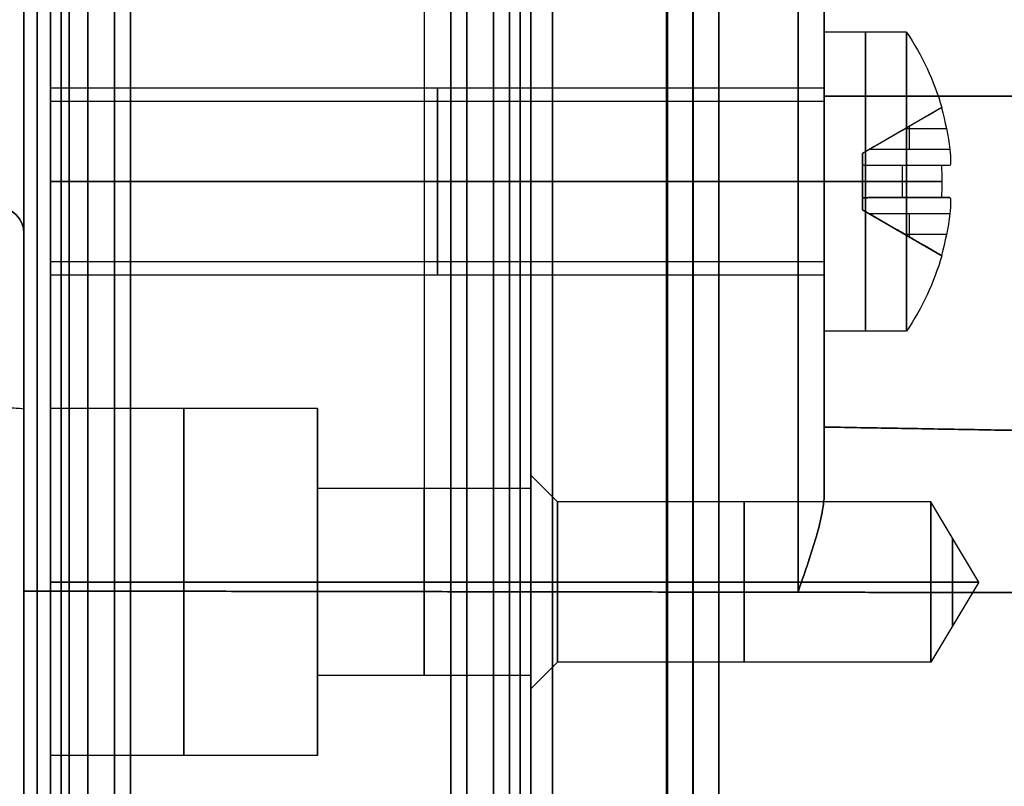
# Model space of a CAD drawing. Header units: millimetres. Extents: x -105 to 152, y -114 to 65.
# Tile 294 of 301: x 114 to 132, y 20 to 34. Entities that reach past the tile are written whole.
import ezdxf

# ---------------------------------------------------------------- set-up
doc = ezdxf.new("R2010")
doc.units = ezdxf.units.MM
doc.layers.add('Layer 01', color=7, linetype='Continuous', true_color=0x000000)

# ---------------------------------------------------------------- blocks, each defined once
blk = doc.blocks.new('Block 02')
at = {"layer": 'Layer 01'}
for p, q in [((129.076, 33.652, -31.897), (129.076, 35.639, -31.897)), ((129.076, 35.639, 31.897), (129.076, 33.652, 31.897)), ((130.619, 33.8, -31), (129.076, 33.8, -31)), ((130.619, 33.8, 31), (129.076, 33.8, 31)), ((114.576, 32.5, -31), (114.576, 32.75, -31)), ((129.076, 32.75, -31), (114.576, 32.75, -31)), ((114.576, 32.5, 31), (114.576, 32.75, 31)), ((129.076, 32.75, 31), (114.576, 32.75, 31)), ((129.076, 32.5, -31), (129.076, 32.75, -31)), ((129.076, 32.5, 31), (129.076, 32.75, 31)), ((129.076, 32.5, -31), (114.576, 32.5, -31)), ((129.076, 32.5, 31), (114.576, 32.5, 31)), ((131.28, 32.387, 31), (129.796, 31.53, 31)), ((131.28, 32.387, -31), (129.796, 31.53, -31)), ((130.538, 31.958, 31.3), (130.538, 31.958, 30.7)), ((130.538, 31.958, -30.7), (130.538, 31.958, -31.3)), ((131.368, 31.991, 30.7), (130.595, 31.991, 30.7)), ((131.368, 31.991, 31.3), (130.595, 31.991, 31.3)), ((131.368, 31.991, -31.3), (130.595, 31.991, -31.3)), ((131.368, 31.991, -30.7), (130.595, 31.991, -30.7)), ((130.674, 31.6, 30.7), (130.674, 32.037, 30.7)), ((130.674, 31.6, 31.3), (130.674, 32.037, 31.3)), ((130.674, 31.6, -31.3), (130.674, 32.037, -31.3)), ((130.674, 31.6, -30.7), (130.674, 32.037, -30.7)), ((129.076, 31.897, -35.639), (129.076, 31.897, -33.652)), ((129.076, 31.897, -28.348), (129.076, 31.897, -26.444)), ((129.076, 31.897, 26.444), (129.076, 31.897, 28.348)), ((129.076, 31.897, 33.652), (129.076, 31.897, 35.639)), ((129.796, 30.47, 31), (129.796, 31.53, 31)), ((129.796, 30.47, -31), (129.796, 31.53, -31)), ((130.542, 30.7, 30.039), (130.542, 31.3, 30.039)), ((130.542, 30.7, 31.961), (130.542, 31.3, 31.961)), ((130.542, 30.7, -31.961), (130.542, 31.3, -31.961)), ((130.542, 30.7, -30.039), (130.542, 31.3, -30.039)), ((131.368, 31.3, 30.009), (130.595, 31.3, 30.009)), ((131.368, 31.3, 31.991), (130.595, 31.3, 31.991)), ((131.368, 31.3, -31.991), (130.595, 31.3, -31.991)), ((131.368, 31.3, -30.009), (130.595, 31.3, -30.009)), ((130.674, 31.3, 29.963), (130.674, 31.3, 30.4)), ((130.674, 31.3, 31.6), (130.674, 31.3, 32.037)), ((130.674, 31.3, -32.037), (130.674, 31.3, -31.6)), ((130.674, 31.3, -30.4), (130.674, 31.3, -29.963)), ((114.576, 31, -29.25), (114.576, 31, -29.5)), ((114.576, 31, -32.5), (114.576, 31, -32.75)), ((114.576, 31, 32.75), (114.576, 31, 32.5)), ((114.576, 31, 29.5), (114.576, 31, 29.25)), ((129.076, 31, -32.75), (129.076, 31, -32.5)), ((129.076, 31, -29.5), (129.076, 31, -29.25)), ((129.076, 31, 29.25), (129.076, 31, 29.5)), ((129.076, 31, 32.5), (129.076, 31, 32.75)), ((129.796, 31, 30.47), (129.796, 31, 31.53)), ((129.796, 31, 30.47), (131.28, 31, 29.613)), ((131.28, 31, 32.387), (129.796, 31, 31.53)), ((129.796, 31, -31.53), (129.796, 31, -30.47)), ((129.796, 31, -31.53), (131.28, 31, -32.387)), ((131.28, 31, -29.613), (129.796, 31, -30.47)), ((131.368, 30.7, 31.991), (130.595, 30.7, 31.991)), ((131.368, 30.7, 30.009), (130.595, 30.7, 30.009)), ((131.368, 30.7, -30.009), (130.595, 30.7, -30.009)), ((131.368, 30.7, -31.991), (130.595, 30.7, -31.991)), ((130.674, 30.7, 32.037), (130.674, 30.7, 31.6)), ((130.674, 30.7, 30.4), (130.674, 30.7, 29.963)), ((130.674, 30.7, -29.963), (130.674, 30.7, -30.4)), ((130.674, 30.7, -31.6), (130.674, 30.7, -32.037)), ((129.796, 30.47, 31), (131.28, 29.613, 31)), ((129.796, 30.47, -31), (131.28, 29.613, -31)), ((130.674, 29.963, 31.3), (130.674, 30.4, 31.3)), ((130.674, 29.963, 30.7), (130.674, 30.4, 30.7)), ((130.674, 29.963, -30.7), (130.674, 30.4, -30.7)), ((130.674, 29.963, -31.3), (130.674, 30.4, -31.3)), ((130.538, 30.042, 31.3), (130.538, 30.042, 30.7)), ((130.538, 30.042, -30.7), (130.538, 30.042, -31.3)), ((131.368, 30.009, 31.3), (130.595, 30.009, 31.3)), ((131.368, 30.009, 30.7), (130.595, 30.009, 30.7)), ((131.368, 30.009, -30.7), (130.595, 30.009, -30.7)), ((131.368, 30.009, -31.3), (130.595, 30.009, -31.3)), ((129.076, 29.5, -31), (114.576, 29.5, -31)), ((114.576, 29.25, -31), (114.576, 29.5, -31)), ((129.076, 29.5, 31), (114.576, 29.5, 31)), ((114.576, 29.25, 31), (114.576, 29.5, 31)), ((129.076, 29.25, -31), (129.076, 29.5, -31)), ((129.076, 29.25, 31), (129.076, 29.5, 31)), ((129.076, 29.25, -31), (114.576, 29.25, -31)), ((129.076, 29.25, 31), (114.576, 29.25, 31)), ((129.076, 26.444, -31.897), (129.076, 28.348, -31.897)), ((129.076, 28.348, 31.897), (129.076, 26.444, 31.897)), ((130.619, 28.2, 31), (129.076, 28.2, 31)), ((130.619, 28.2, -31), (129.076, 28.2, -31)), ((114.576, 20.25, 35.5), (114.576, 26.75, 35.5)), ((119.576, 26.75, 35.5), (114.576, 26.75, 35.5)), ((114.576, 20.25, -35.5), (114.576, 26.75, -35.5)), ((119.576, 26.75, -35.5), (114.576, 26.75, -35.5)), ((119.576, 25.25, 35.5), (119.576, 26.75, 35.5)), ((119.576, 25.25, -35.5), (119.576, 26.75, -35.5)), ((129.076, 26.404, 34.3), (148.585, 26.063, 34.3)), ((129.076, 26.404, -34.3), (148.585, 26.063, -34.3)), ((124.076, 25, 35.5), (123.576, 25.5, 35.5)), ((123.576, 25.25, 35.5), (123.576, 25.5, 35.5)), ((124.076, 25, -35.5), (123.576, 25.5, -35.5)), ((123.576, 25.25, -35.5), (123.576, 25.5, -35.5)), ((123.576, 25.25, 35.5), (119.576, 25.25, 35.5)), ((123.576, 25.25, -35.5), (119.576, 25.25, -35.5)), ((131.076, 25, 35.5), (124.076, 25, 35.5)), ((131.076, 25, -35.5), (124.076, 25, -35.5)), ((131.977, 23.5, 35.5), (131.076, 25, 35.5)), ((131.977, 23.5, -35.5), (131.076, 25, -35.5)), ((114.576, 23.5, 38.75), (114.576, 23.5, 32.25)), ((114.576, 23.5, -32.25), (114.576, 23.5, -38.75)), ((119.576, 23.5, 38.75), (119.576, 23.5, 37.25)), ((119.576, 23.5, 33.75), (119.576, 23.5, 32.25)), ((119.576, 23.5, -32.25), (119.576, 23.5, -33.75)), ((119.576, 23.5, -37.25), (119.576, 23.5, -38.75)), ((123.576, 23.5, 33.5), (123.576, 23.5, 33.75)), ((123.576, 23.5, 37.25), (123.576, 23.5, 37.5)), ((123.576, 23.5, -37.5), (123.576, 23.5, -37.25)), ((123.576, 23.5, -33.75), (123.576, 23.5, -33.5)), ((131.977, 23.5, 35.5), (131.076, 22, 35.5)), ((131.977, 23.5, -35.5), (131.076, 22, -35.5)), ((124.076, 22, 35.5), (123.576, 21.5, 35.5)), ((124.076, 22, -35.5), (123.576, 21.5, -35.5)), ((131.076, 22, 35.5), (124.076, 22, 35.5)), ((131.076, 22, -35.5), (124.076, 22, -35.5)), ((123.576, 21.75, 35.5), (119.576, 21.75, 35.5)), ((119.576, 20.25, 35.5), (119.576, 21.75, 35.5)), ((123.576, 21.75, -35.5), (119.576, 21.75, -35.5)), ((119.576, 20.25, -35.5), (119.576, 21.75, -35.5)), ((123.576, 21.5, 35.5), (123.576, 21.75, 35.5)), ((123.576, 21.5, -35.5), (123.576, 21.75, -35.5)), ((119.576, 20.25, 35.5), (114.576, 20.25, 35.5)), ((119.576, 20.25, -35.5), (114.576, 20.25, -35.5))]:
    blk.add_line(p, q, dxfattribs=at)
at = {"layer": 'Layer 01', "extrusion": (1, -2.33222e-16, -5.64488e-16)}
for centre, radius, start, end in [((0, 0, 116.076), 38.3, 270, 56.25), ((0, 0, 114.576), 38.8, 0, 90), ((0, 0, 114.776), 38.6, 271.395, 90), ((0, 0, 116.076), 36.3, 1.4035, 90), ((0, 0, 115.776), 36, 270, 90)]:
    blk.add_arc(centre, radius, start, end, dxfattribs=at)
at = {"layer": 'Layer 01', "extrusion": (-1, 8.73269e-17, -9.58611e-16)}
blk.add_arc((-21.697, -21.697, -114.076), 18.019, 185.2051, 264.7949, dxfattribs=at)
at = {"layer": 'Layer 01', "extrusion": (-1, 9.58611e-16, 8.73269e-17)}
blk.add_arc((-21.697, 21.697, -114.076), 18.019, 95.2051, 174.7949, dxfattribs=at)
at = {"layer": 'Layer 01', "extrusion": (-1, 0, 0)}
for centre, radius, start, end in [((-21.697, -21.697, -114.326), 18.019, 185.2051, 264.7949), ((-21.697, 21.697, -114.326), 18.019, 95.2051, 174.7949), ((-21.697, 21.697, -129.076), 17.275, 122.9145, 168.3832), ((-21.697, -21.697, -129.076), 17.275, 191.6168, 258.3832), ((0, 0, -126.62), 35.939, 90, 270), ((-31, -31, -129.847), 2.8, 90, 270), ((-31, 31, -129.847), 2.8, 90, 270), ((-31, -31, -130.619), 2.8, 180, 270), ((-31, 31, -130.619), 2.8, 180, 270), ((-31, -31, -121.826), 1.75, 90, 270), ((-31, 31, -121.826), 1.75, 90, 270), ((-31, -31, -121.826), 1.5, 90, 270), ((-31, 31, -121.826), 1.5, 90, 270), ((-31, -31, -121.826), 1.75, 270, 90), ((-31, -31, -121.826), 1.5, 270, 90), ((-31, 31, -121.826), 1.75, 270, 90), ((-31, 31, -121.826), 1.5, 270, 90), ((-31, 31, -129.847), 2.8, 270, 90), ((-31, -31, -129.847), 2.8, 270, 90), ((-23.5, 35.5, -117.076), 3.25, 90, 270), ((-23.5, -35.5, -117.076), 3.25, 90, 270), ((-23.5, 35.5, -121.576), 1.75, 90, 270), ((-23.5, -35.5, -121.576), 1.75, 90, 270), ((-23.5, 35.5, -127.576), 1.5, 90, 270), ((-23.5, -35.5, -127.576), 1.5, 90, 270), ((-23.5, 35.5, -131.482), 0.825, 90, 270), ((-23.5, -35.5, -131.482), 0.825, 90, 270), ((-23.5, 35.5, -117.076), 3.25, 270, 90), ((-23.5, -35.5, -117.076), 3.25, 270, 90), ((-23.5, 35.5, -121.576), 1.75, 270, 90), ((-23.5, -35.5, -121.576), 1.75, 270, 90), ((-23.5, 35.5, -127.576), 1.5, 270, 90), ((-23.5, -35.5, -127.576), 1.5, 270, 90), ((-23.5, 35.5, -131.482), 0.825, 270, 90), ((-23.5, -35.5, -131.482), 0.825, 270, 90), ((-12, -84.75, -114.326), 124.907, 90, 95.20512)]:
    blk.add_arc(centre, radius, start, end, dxfattribs=at)
at = {"layer": 'Layer 01', "extrusion": (-1, 9.30113e-31, -9.30113e-31)}
blk.add_arc((-21.697, -21.697, -114.576), 18.019, 185.2051, 264.7949, dxfattribs=at)
at = {"layer": 'Layer 01', "extrusion": (-1, 2.30814e-31, 2.30814e-31)}
blk.add_arc((-21.697, 21.697, -114.576), 18.019, 95.2051, 174.7949, dxfattribs=at)
at = {"layer": 'Layer 01', "extrusion": (-1, 2.11336e-16, 4.22673e-16)}
blk.add_arc((-21.697, -21.697, -121.58), 17.897, 185.2051, 264.7949, dxfattribs=at)
at = {"layer": 'Layer 01', "extrusion": (-1, 1.56694e-15, -1.99604e-16)}
blk.add_arc((-21.697, 21.697, -128.585), 17.775, 95.2051, 174.7949, dxfattribs=at)
at = {"layer": 'Layer 01', "extrusion": (-1, -2.10415e-17, 2.10415e-17)}
blk.add_arc((-21.697, -21.697, -128.585), 17.775, 185.2051, 264.7949, dxfattribs=at)
at = {"layer": 'Layer 01', "extrusion": (1, 1.76553e-16, -3.29982e-15)}
blk.add_arc((0, -435, 114.076), 499.5, 85.53884, 93.06262, dxfattribs=at)
at = {"layer": 'Layer 01', "extrusion": (1, -3.09204e-29, 0)}
blk.add_arc((0, -435, 114.076), 499.5, 85.53884, 93.06262, dxfattribs=at)
at = {"layer": 'Layer 01', "extrusion": (-1, 2.33222e-16, 7.32518e-16)}
blk.add_arc((0, 0, -114.576), 38.8, 90, 270, dxfattribs=at)
at = {"layer": 'Layer 01', "extrusion": (-1, 2.33222e-16, 5.64488e-16)}
for centre, radius, start in [((0, 0, -123.376), 38.6, 91.4062), ((0, 0, -122.076), 38.3, 90), ((0, 0, -123.576), 36.492, 90), ((0, 0, -122.376), 36, 90), ((0, 0, -126.611), 35.947, 90)]:
    blk.add_arc(centre, radius, start, 270, dxfattribs=at)
at = {"layer": 'Layer 01', "extrusion": (1, -2.33222e-16, -7.32518e-16)}
blk.add_arc((0, 0, 123.576), 38.8, 270, 90, dxfattribs=at)
at = {"layer": 'Layer 01', "extrusion": (1, -2.33222e-16, -7.36314e-16)}
for centre in [(0, 0, 114.776), (0, 0, 115.776), (0, 0, 122.376)]:
    blk.add_arc(centre, 38.6, 270, 90, dxfattribs=at)
at = {"layer": 'Layer 01', "extrusion": (1, -2.33222e-16, -7.19056e-16)}
for centre in [(0, 0, 115.276), (0, 0, 122.876)]:
    blk.add_arc(centre, 38.6, 270, 90, dxfattribs=at)
at = {"layer": 'Layer 01', "extrusion": (-1, 2.33222e-16, 7.36314e-16)}
blk.add_arc((0, 0, -123.376), 38.6, 90, 270, dxfattribs=at)
at = {"layer": 'Layer 01', "extrusion": (-1, 8.59123e-15, 6.47691e-15)}
blk.add_arc((-21.697, 21.697, -129.076), 17.275, 101.6168, 168.3832, dxfattribs=at)
at = {"layer": 'Layer 01', "extrusion": (-1, -1.02585e-15, 5.2545e-15)}
blk.add_arc((-21.697, -21.697, -129.076), 17.275, 191.6168, 258.3832, dxfattribs=at)
at = {"layer": 'Layer 01', "extrusion": (1, -2.33222e-16, -7.42081e-16)}
blk.add_arc((0, 0, 116.076), 38.3, 270, 90, dxfattribs=at)
at = {"layer": 'Layer 01', "extrusion": (-1, 2.33222e-16, 5.56561e-16)}
blk.add_arc((0, 0, -122.076), 38.3, 90, 270, dxfattribs=at)
at = {"layer": 'Layer 01', "extrusion": (1, -2.33222e-16, -1.97373e-16)}
blk.add_arc((0, 0, 123.984), 36, 270, 90, dxfattribs=at)
at = {"layer": 'Layer 01', "extrusion": (-1, 2.33222e-16, 9.8855e-16)}
blk.add_arc((0, 0, -127.102), 35.939, 90, 270, dxfattribs=at)
at = {"layer": 'Layer 01', "extrusion": (-1, 3.09204e-29, -1.94669e-16)}
blk.add_arc((0, 0, -114.576), 36.5, 90, 270, dxfattribs=at)
at = {"layer": 'Layer 01', "extrusion": (-1, 2.33222e-16, 3.89429e-16)}
blk.add_arc((0, 0, -123.576), 36.492, 90, 270, dxfattribs=at)
at = {"layer": 'Layer 01', "extrusion": (-1, 2.33222e-16, 1.95742e-16)}
blk.add_arc((0, 0, -116.076), 36.3, 90, 270, dxfattribs=at)
at = {"layer": 'Layer 01', "extrusion": (-1, 2.33222e-16, 3.91484e-16)}
blk.add_arc((0, 0, -122.076), 36.3, 90, 270, dxfattribs=at)
at = {"layer": 'Layer 01', "extrusion": (1, -3.09204e-29, -6.62699e-87)}
blk.add_arc((0, 0, 114.076), 36, 270, 90, dxfattribs=at)
at = {"layer": 'Layer 01', "extrusion": (1, -2.33222e-16, -7.70988e-16)}
for centre in [(0, 0, 114.926), (0, 0, 123.18)]:
    blk.add_arc(centre, 36, 270, 90, dxfattribs=at)
at = {"layer": 'Layer 01', "extrusion": (-1, 2.33222e-16, 3.94746e-16)}
blk.add_arc((0, 0, -115.776), 36, 90, 270, dxfattribs=at)
at = {"layer": 'Layer 01', "extrusion": (1, -2.33222e-16, -3.94746e-16)}
blk.add_arc((0, 0, 122.376), 36, 270, 90, dxfattribs=at)
at = {"layer": 'Layer 01', "extrusion": (1, -2.33222e-16, -7.90463e-16)}
blk.add_arc((0, 0, 126.12), 35.956, 270, 90, dxfattribs=at)
at = {"layer": 'Layer 01', "extrusion": (-1, 2.33222e-16, 3.9542e-16)}
blk.add_arc((0, 0, -126.137), 35.939, 90, 270, dxfattribs=at)
at = {"layer": 'Layer 01', "extrusion": (-1, -1.52463e-15, 2.70332e-15)}
blk.add_arc((-39.026, -59.163, -114.076), 9, 360, 60.5777, dxfattribs=at)
at = {"layer": 'Layer 01', "extrusion": (1, -2.33222e-16, 0)}
for centre, radius, start, end in [((31, -31, 129.076), 2.8, 270, 90), ((31, -31, 114.576), 1.75, 270, 90), ((31, -31, 114.576), 1.75, 90, 270), ((31, 31, 114.576), 1.75, 90, 270), ((31, -31, 129.076), 2.8, 90, 270), ((23.5, 35.5, 119.576), 1.75, 90, 270), ((23.5, 35.5, 131.076), 1.5, 90, 270), ((23.5, -35.5, 131.076), 1.5, 90, 270)]:
    blk.add_arc(centre, radius, start, end, dxfattribs=at)
at = {"layer": 'Layer 01', "extrusion": (1, -2.33222e-16, -5.07531e-15)}
blk.add_arc((31, 31, 129.076), 2.8, 270, 90, dxfattribs=at)
at = {"layer": 'Layer 01', "extrusion": (-1, 2.33222e-16, 2.33222e-16)}
for centre in [(-31, -31, -130.619), (-31, 31, -130.619)]:
    blk.add_arc(centre, 2.8, 90, 180, dxfattribs=at)
at = {"layer": 'Layer 01', "extrusion": (7.12686e-15, 5.84913e-15, -1)}
blk.add_arc((-126.476, 31, 31), 5, 145.9442, 163.8979, dxfattribs=at)
at = {"layer": 'Layer 01', "extrusion": (2.62318e-14, 1.22761e-14, -1)}
blk.add_arc((-126.476, 31, -31), 5, 145.9442, 163.8979, dxfattribs=at)
at = {"layer": 'Layer 01', "extrusion": (0, 0, -1)}
for centre, radius, start, end in [((-126.476, 31, -31), 5, 145.9442, 163.8979), ((-126.476, 31, 31), 5, 145.9442, 163.8979), ((-113.576, 30.026, 59.743), 0.5, 90, 180), ((-126.476, 31, -31), 5, 196.1021, 214.0558), ((-126.476, 31, 31), 5, 196.1021, 214.0558)]:
    blk.add_arc(centre, radius, start, end, dxfattribs=at)
at = {"layer": 'Layer 01', "extrusion": (1, -2.33222e-16, 2.36735e-31)}
for centre in [(31, 31, 114.576), (23.5, -35.5, 119.576)]:
    blk.add_arc(centre, 1.75, 270, 90, dxfattribs=at)
at = {"layer": 'Layer 01', "extrusion": (-1, 2.33222e-16, 0)}
for centre, radius, start, end in [((-31, -31, -129.076), 1.75, 90, 270), ((-31, -31, -129.076), 1.5, 90, 270), ((-31, -31, -129.076), 1.75, 270, 90), ((-31, -31, -129.076), 1.5, 270, 90), ((-23.5, 35.5, -119.576), 1.75, 90, 270), ((-23.5, 35.5, -123.576), 1.75, 90, 270), ((-23.5, 35.5, -131.076), 1.5, 90, 270), ((-23.5, -35.5, -131.076), 1.5, 90, 270), ((-23.5, 35.5, -123.576), 1.75, 270, 90)]:
    blk.add_arc(centre, radius, start, end, dxfattribs=at)
at = {"layer": 'Layer 01', "extrusion": (-1, 2.33222e-16, -8.12049e-15)}
blk.add_arc((-31, 31, -129.076), 1.75, 90, 270, dxfattribs=at)
at = {"layer": 'Layer 01', "extrusion": (1, -9.76302e-30, -4.73695e-15)}
for centre in [(31, -31, 114.576), (31, 31, 114.576)]:
    blk.add_arc(centre, 1.5, 270, 90, dxfattribs=at)
at = {"layer": 'Layer 01', "extrusion": (-1, -4.5871e-15, -2.93387e-31)}
blk.add_arc((-32.6, 32.6, -129.076), 6.196, 270, 0, dxfattribs=at)
at = {"layer": 'Layer 01', "extrusion": (-1, -6.06943e-59, 6.06943e-59)}
blk.add_arc((-32.6, -32.6, -129.076), 6.196, 0, 90, dxfattribs=at)
at = {"layer": 'Layer 01', "extrusion": (-1, 2.33222e-16, -9.4739e-15)}
blk.add_arc((-31, 31, -129.076), 1.5, 90, 270, dxfattribs=at)
at = {"layer": 'Layer 01', "extrusion": (-0.5, 0.866025, -3.30445e-14)}
blk.add_arc((-125.031, 31, -37.592), 4.854, 180, 183.5437, dxfattribs=at)
at = {"layer": 'Layer 01', "extrusion": (0.5, -0.866025, -3.25951e-14)}
blk.add_arc((125.031, 31, 37.592), 4.854, 360, 3.5437, dxfattribs=at)
at = {"layer": 'Layer 01', "extrusion": (-0.5, 0.866025, -3.31968e-14)}
blk.add_arc((-125.031, -31, -37.592), 4.854, 180, 183.5437, dxfattribs=at)
at = {"layer": 'Layer 01', "extrusion": (0.5, -0.866025, 8.38828e-15)}
blk.add_arc((125.031, -31, 37.592), 4.854, 360, 3.5437, dxfattribs=at)
at = {"layer": 'Layer 01', "extrusion": (-1.08503e-13, -2.20566e-14, -1)}
blk.add_arc((-126.476, 31, 31.3), 4.991, 163.9235, 173.0954, dxfattribs=at)
at = {"layer": 'Layer 01', "extrusion": (-5.58741e-14, -1.59006e-14, -1)}
blk.add_arc((-126.476, 31, -30.7), 4.991, 163.9235, 173.0954, dxfattribs=at)
at = {"layer": 'Layer 01', "extrusion": (1.49193e-13, 2.57856e-14, -1)}
blk.add_arc((-126.476, 31, -31.3), 4.991, 163.9235, 173.0954, dxfattribs=at)
at = {"layer": 'Layer 01', "extrusion": (-1.2441e-13, -2.52901e-14, -1)}
blk.add_arc((-126.476, 31, 30.7), 4.991, 163.9235, 173.0954, dxfattribs=at)
at = {"layer": 'Layer 01', "extrusion": (1, 0, 0)}
for centre, radius, start, end in [((31.6, 30.4, 130.621), 0.3, 90, 180), ((31.6, 31.6, 130.621), 0.3, 180, 270), ((31.6, -31.6, 130.621), 0.3, 90, 180), ((31.6, -30.4, 130.621), 0.3, 180, 270), ((31, 31, 130.619), 2.8, 90, 180), ((31, -31, 130.619), 2.8, 90, 180), ((30.4, 31.6, 130.621), 0.3, 270, 0), ((30.4, 30.4, 130.621), 0.3, 0, 90), ((30.4, -30.4, 130.621), 0.3, 270, 0), ((30.4, -31.6, 130.621), 0.3, 0, 90), ((26.527, -60.29, 114.076), 3.5, 273.4856, 316.4817), ((0, 435, 114.076), 499.5, 270.51144, 273.06862)]:
    blk.add_arc(centre, radius, start, end, dxfattribs=at)
at = {"layer": 'Layer 01', "extrusion": (1, 1.68737e-13, -4.05855e-14)}
blk.add_arc((31.6, 30.4, 129.796), 0.3, 103.4833, 166.5167, dxfattribs=at)
at = {"layer": 'Layer 01', "extrusion": (1, 4.03913e-14, 1.68542e-13)}
blk.add_arc((31.6, 31.6, 129.796), 0.3, 193.4833, 256.5167, dxfattribs=at)
at = {"layer": 'Layer 01', "extrusion": (1, 8.16079e-16, -8.16079e-16)}
for centre, start, end in [((31.6, -31.6, 129.796), 103.4833, 166.5167), ((30.4, -30.4, 129.796), 283.4833, 346.5167)]:
    blk.add_arc(centre, 0.3, start, end, dxfattribs=at)
at = {"layer": 'Layer 01', "extrusion": (1, -2.64742e-17, -2.64742e-17)}
for centre, start, end in [((31.6, -30.4, 129.796), 193.4833, 256.5167), ((30.4, -31.6, 129.796), 13.4833, 76.5167)]:
    blk.add_arc(centre, 0.3, start, end, dxfattribs=at)
at = {"layer": 'Layer 01', "extrusion": (-0.5, -5.1279e-15, -0.866025)}
blk.add_arc((-31, -94.031, -91.286), 4.854, 266.4563, 273.5437, dxfattribs=at)
at = {"layer": 'Layer 01', "extrusion": (-4.17806e-15, 1, 8.4932e-16)}
blk.add_arc((-126.476, 31, 31.3), 4.991, 186.9046, 196.0765, dxfattribs=at)
at = {"layer": 'Layer 01', "extrusion": (-6.88152e-16, -1, -1.39888e-16)}
for centre in [(126.476, 31, -31.3), (126.476, -31, -31.3)]:
    blk.add_arc(centre, 4.991, 6.9046, 16.0765, dxfattribs=at)
at = {"layer": 'Layer 01', "extrusion": (0.5, -1.02558e-14, -0.866025)}
blk.add_arc((31, 125.031, 37.592), 4.854, 86.4563, 93.5437, dxfattribs=at)
at = {"layer": 'Layer 01', "extrusion": (-0.5, 0, -0.866025)}
blk.add_arc((-31, -125.031, -37.592), 4.854, 266.4563, 273.5437, dxfattribs=at)
at = {"layer": 'Layer 01', "extrusion": (-9.74067e-15, 1, 1.98009e-15)}
blk.add_arc((-126.476, -31, 31.3), 4.991, 186.9046, 196.0765, dxfattribs=at)
at = {"layer": 'Layer 01', "extrusion": (0.5, 0, -0.866025)}
blk.add_arc((31, 94.031, 91.286), 4.854, 86.4563, 93.5437, dxfattribs=at)
at = {"layer": 'Layer 01', "extrusion": (1, -2.05234e-29, 4.73695e-15)}
for centre in [(31, -31, 114.576), (31, 31, 114.576)]:
    blk.add_arc(centre, 1.5, 90, 270, dxfattribs=at)
at = {"layer": 'Layer 01', "extrusion": (1, -2.33222e-16, 5.07531e-15)}
blk.add_arc((31, 31, 129.076), 2.8, 90, 270, dxfattribs=at)
at = {"layer": 'Layer 01', "extrusion": (-1, 2.33222e-16, 8.12049e-15)}
blk.add_arc((-31, 31, -129.076), 1.75, 270, 90, dxfattribs=at)
at = {"layer": 'Layer 01', "extrusion": (-1, 2.33222e-16, 9.4739e-15)}
blk.add_arc((-31, 31, -129.076), 1.5, 270, 90, dxfattribs=at)
at = {"layer": 'Layer 01', "extrusion": (1, -2.33222e-16, -2.33222e-16)}
for centre in [(31, 31, 130.619), (31, -31, 130.619)]:
    blk.add_arc(centre, 2.8, 180, 270, dxfattribs=at)
at = {"layer": 'Layer 01', "extrusion": (0, 1, 5.64488e-16)}
for centre, start, end in [((-126.476, -31, 31), 196.1021, 214.0558), ((-126.476, 31, 31), 196.1021, 214.0558), ((-126.476, 31, 31), 145.9442, 163.8979), ((-126.476, -31, 31), 145.9442, 163.8979)]:
    blk.add_arc(centre, 5, start, end, dxfattribs=at)
at = {"layer": 'Layer 01', "extrusion": (1, -1.68401e-13, 4.02499e-14)}
blk.add_arc((30.4, 31.6, 129.796), 0.3, 283.4833, 346.5167, dxfattribs=at)
at = {"layer": 'Layer 01', "extrusion": (1, -4.05465e-14, -1.68697e-13)}
blk.add_arc((30.4, 30.4, 129.796), 0.3, 13.4833, 76.5167, dxfattribs=at)
at = {"layer": 'Layer 01', "extrusion": (-1.61191e-13, 1, -2.82245e-14)}
blk.add_arc((-126.476, 31, 30.7), 4.991, 163.9235, 173.0954, dxfattribs=at)
at = {"layer": 'Layer 01', "extrusion": (1.64273e-13, -1, -2.88511e-14)}
blk.add_arc((126.476, 31, -30.7), 4.991, 343.9235, 353.0954, dxfattribs=at)
at = {"layer": 'Layer 01', "extrusion": (-1.55628e-13, 1, -2.70938e-14)}
blk.add_arc((-126.476, -31, 30.7), 4.991, 163.9235, 173.0954, dxfattribs=at)
at = {"layer": 'Layer 01', "extrusion": (1.64344e-13, -1, -2.88656e-14)}
blk.add_arc((126.476, -31, -30.7), 4.991, 343.9235, 353.0954, dxfattribs=at)
at = {"layer": 'Layer 01'}
blk.add_arc((113.576, 30.026, -59.163), 0.5, 360, 90, dxfattribs=at)
at = {"layer": 'Layer 01', "extrusion": (-1.16935e-13, 2.37707e-14, -1)}
blk.add_arc((-126.476, 31, 31.3), 4.991, 186.9046, 196.0765, dxfattribs=at)
at = {"layer": 'Layer 01', "extrusion": (-6.04486e-14, 7.74556e-15, -1)}
blk.add_arc((-126.476, 31, -30.7), 4.991, 186.9046, 196.0765, dxfattribs=at)
at = {"layer": 'Layer 01', "extrusion": (1.66904e-13, -3.84709e-14, -1)}
blk.add_arc((-126.476, 31, -31.3), 4.991, 186.9046, 196.0765, dxfattribs=at)
at = {"layer": 'Layer 01', "extrusion": (-1.1605e-13, 2.35908e-14, -1)}
blk.add_arc((-126.476, 31, 30.7), 4.991, 186.9046, 196.0765, dxfattribs=at)
at = {"layer": 'Layer 01', "extrusion": (1, -4.36517e-15, 3.97837e-17)}
blk.add_arc((26.527, -60.29, 114.076), 3.5, 273.4856, 359.4778, dxfattribs=at)
at = {"layer": 'Layer 01', "extrusion": (9.81218e-17, -4.59197e-17, -1)}
blk.add_arc((-126.476, 31, 31), 5, 196.1021, 214.0558, dxfattribs=at)
at = {"layer": 'Layer 01', "extrusion": (5.39165e-15, -5.03708e-15, -1)}
blk.add_arc((-126.476, 31, -31), 5, 196.1021, 214.0558, dxfattribs=at)
at = {"layer": 'Layer 01', "extrusion": (0.5, 0.866025, -7.54778e-14)}
blk.add_arc((-94.031, 31, 91.286), 4.854, 176.4563, 180, dxfattribs=at)
at = {"layer": 'Layer 01', "extrusion": (-0.5, -0.866025, -4.03092e-14)}
blk.add_arc((94.031, 31, -91.286), 4.854, 356.4563, 360, dxfattribs=at)
at = {"layer": 'Layer 01', "extrusion": (0.5, 0.866025, -7.52687e-14)}
blk.add_arc((-94.031, -31, 91.286), 4.854, 176.4563, 180, dxfattribs=at)
at = {"layer": 'Layer 01', "extrusion": (-0.5, -0.866025, -3.78641e-14)}
blk.add_arc((94.031, -31, -91.286), 4.854, 356.4563, 360, dxfattribs=at)
at = {"layer": 'Layer 01', "extrusion": (1, -1.06216e-15, 1.98132e-14)}
blk.add_arc((0, 435, 114.076), 499.5, 270, 273.06862, dxfattribs=at)
at = {"layer": 'Layer 01', "extrusion": (1, -2.33222e-16, -2.54945e-31)}
for centre, start, end in [((23.5, 35.5, 114.576), 270, 90), ((23.5, -35.5, 114.576), 90, 270)]:
    blk.add_arc(centre, 3.25, start, end, dxfattribs=at)
at = {"layer": 'Layer 01', "extrusion": (1, -2.33222e-16, -1.27472e-31)}
blk.add_arc((23.5, -35.5, 114.576), 3.25, 270, 90, dxfattribs=at)
at = {"layer": 'Layer 01', "extrusion": (-1, 2.33222e-16, 3.82417e-31)}
blk.add_arc((-23.5, 35.5, -119.576), 3.25, 90, 270, dxfattribs=at)
at = {"layer": 'Layer 01', "extrusion": (-1, 2.33222e-16, 2.54945e-31)}
for centre, start, end in [((-23.5, -35.5, -119.576), 90, 270), ((-23.5, 35.5, -119.576), 270, 90)]:
    blk.add_arc(centre, 3.25, start, end, dxfattribs=at)
at = {"layer": 'Layer 01', "extrusion": (1, -1.40185e-14, -1.74339e-14)}
blk.add_arc((23, 36, 129.076), 3.404, 360, 50.2733, dxfattribs=at)
at = {"layer": 'Layer 01', "extrusion": (1, 3.0054e-16, -1.41018e-16)}
blk.add_arc((23, -36, 129.076), 3.404, 309.7267, 0, dxfattribs=at)
at = {"layer": 'Layer 01', "extrusion": (1, -2.33222e-16, 2.07143e-31)}
for centre in [(23.5, 35.5, 123.576), (23.5, -35.5, 123.576)]:
    blk.add_arc(centre, 2, 270, 90, dxfattribs=at)
at = {"layer": 'Layer 01', "extrusion": (-1, 2.33222e-16, 2.36735e-31)}
blk.add_arc((-23.5, -35.5, -123.576), 1.75, 90, 270, dxfattribs=at)
at = {"layer": 'Layer 01', "extrusion": (-1, 2.33222e-16, 2.7619e-31)}
for centre in [(-23.5, 35.5, -124.076), (-23.5, -35.5, -124.076)]:
    blk.add_arc(centre, 1.5, 90, 270, dxfattribs=at)
at = {"layer": 'Layer 01', "extrusion": (1, -2.33222e-16, -3.82417e-31)}
blk.add_arc((23.5, 35.5, 114.576), 3.25, 90, 270, dxfattribs=at)
at = {"layer": 'Layer 01', "extrusion": (1, -2.33222e-16, -2.36735e-31)}
blk.add_arc((23.5, -35.5, 119.576), 1.75, 90, 270, dxfattribs=at)
at = {"layer": 'Layer 01', "extrusion": (-1, 2.33222e-16, 1.27472e-31)}
blk.add_arc((-23.5, -35.5, -119.576), 3.25, 270, 90, dxfattribs=at)
at = {"layer": 'Layer 01', "extrusion": (1, -2.33222e-16, -2.07143e-31)}
for centre in [(23.5, 35.5, 123.576), (23.5, -35.5, 123.576)]:
    blk.add_arc(centre, 2, 90, 270, dxfattribs=at)
at = {"layer": 'Layer 01', "extrusion": (-1, 2.33222e-16, -2.36735e-31)}
blk.add_arc((-23.5, -35.5, -123.576), 1.75, 270, 90, dxfattribs=at)
at = {"layer": 'Layer 01', "extrusion": (1, -2.33222e-16, -2.7619e-31)}
for centre in [(23.5, 35.5, 124.076), (23.5, -35.5, 124.076)]:
    blk.add_arc(centre, 1.5, 90, 270, dxfattribs=at)
at = {"layer": 'Layer 01', "extrusion": (-1, 2.50297e-15, 2.74758e-14)}
blk.add_arc((-12, -84.75, -114.076), 124.907, 90, 95.20512, dxfattribs=at)
at = {"layer": 'Layer 01', "extrusion": (-1, 2.0566e-28, -2.75896e-14)}
blk.add_arc((-12, 84.75, -114.076), 124.907, 264.79488, 270, dxfattribs=at)
at = {"layer": 'Layer 01', "extrusion": (-1, -2.97079e-29, -6.53574e-28)}
blk.add_arc((-12, -84.75, -114.576), 124.907, 90, 95.20512, dxfattribs=at)
at = {"layer": 'Layer 01', "extrusion": (-1, -1.63946e-28, 2.75896e-14)}
blk.add_arc((-12, 84.75, -114.576), 124.907, 264.79488, 270, dxfattribs=at)
at = {"layer": 'Layer 01'}
for points in [[(129.076, 32.6, -26.404), (129.076, 34.3, -26.404), (129.076, 36, -26.404)], [(129.076, 36, 26.404), (129.076, 34.3, 26.404), (129.076, 32.6, 26.404)], [(129.076, 32.6, 26.404), (138.83, 32.6, 26.234), (148.585, 32.6, 26.063)], [(148.585, 32.6, -26.063), (138.83, 32.6, -26.234), (129.076, 32.6, -26.404)], [(131.272, 32.382, 31.3), (130.595, 31.991, 31.3), (129.917, 31.6, 31.3)], [(131.272, 32.382, 30.7), (130.595, 31.991, 30.7), (129.917, 31.6, 30.7)], [(131.272, 32.382, -30.7), (130.595, 31.991, -30.7), (129.917, 31.6, -30.7)], [(131.272, 32.382, -31.3), (130.595, 31.991, -31.3), (129.917, 31.6, -31.3)], [(131.431, 31.6, 30.7), (130.674, 31.6, 30.7), (129.917, 31.6, 30.7)], [(131.431, 31.6, 31.3), (130.674, 31.6, 31.3), (129.917, 31.6, 31.3)], [(131.431, 31.6, -31.3), (130.674, 31.6, -31.3), (129.917, 31.6, -31.3)], [(131.431, 31.6, -30.7), (130.674, 31.6, -30.7), (129.917, 31.6, -30.7)], [(129.796, 31.53, 31.308), (129.796, 31.53, 31), (129.796, 31.53, 30.692)], [(129.796, 31.53, -30.692), (129.796, 31.53, -31), (129.796, 31.53, -31.308)], [(129.796, 31.308, 30.47), (129.796, 31, 30.47), (129.796, 30.692, 30.47)], [(129.796, 30.692, 31.53), (129.796, 31, 31.53), (129.796, 31.308, 31.53)], [(129.796, 31.308, -31.53), (129.796, 31, -31.53), (129.796, 30.692, -31.53)], [(129.796, 30.692, -30.47), (129.796, 31, -30.47), (129.796, 31.308, -30.47)], [(131.272, 31.3, 29.618), (130.595, 31.3, 30.009), (129.917, 31.3, 30.4)], [(131.431, 31.3, 30.4), (130.674, 31.3, 30.4), (129.917, 31.3, 30.4)], [(131.431, 31.3, 31.6), (130.674, 31.3, 31.6), (129.917, 31.3, 31.6)], [(131.272, 31.3, 32.382), (130.595, 31.3, 31.991), (129.917, 31.3, 31.6)], [(131.272, 31.3, -32.382), (130.595, 31.3, -31.991), (129.917, 31.3, -31.6)], [(131.431, 31.3, -31.6), (130.674, 31.3, -31.6), (129.917, 31.3, -31.6)], [(131.431, 31.3, -30.4), (130.674, 31.3, -30.4), (129.917, 31.3, -30.4)], [(131.272, 31.3, -29.618), (130.595, 31.3, -30.009), (129.917, 31.3, -30.4)], [(114.576, 31, -32.75), (121.826, 31, -32.75), (129.076, 31, -32.75)], [(129.076, 31, -29.25), (121.826, 31, -29.25), (114.576, 31, -29.25)], [(129.076, 31, -32.5), (121.826, 31, -32.5), (114.576, 31, -32.5)], [(114.576, 31, -29.5), (121.826, 31, -29.5), (129.076, 31, -29.5)], [(114.576, 31, 29.25), (121.826, 31, 29.25), (129.076, 31, 29.25)], [(129.076, 31, 32.75), (121.826, 31, 32.75), (114.576, 31, 32.75)], [(129.076, 31, 29.5), (121.826, 31, 29.5), (114.576, 31, 29.5)], [(114.576, 31, 32.5), (121.826, 31, 32.5), (129.076, 31, 32.5)], [(130.619, 31, -33.8), (129.847, 31, -33.8), (129.076, 31, -33.8)], [(129.076, 31, -28.2), (129.847, 31, -28.2), (130.619, 31, -28.2)], [(130.619, 31, 28.2), (129.847, 31, 28.2), (129.076, 31, 28.2)], [(129.076, 31, 33.8), (129.847, 31, 33.8), (130.619, 31, 33.8)], [(129.917, 30.7, 30.4), (130.595, 30.7, 30.009), (131.272, 30.7, 29.618)], [(131.272, 30.7, 32.382), (130.595, 30.7, 31.991), (129.917, 30.7, 31.6)], [(131.431, 30.7, 31.6), (130.674, 30.7, 31.6), (129.917, 30.7, 31.6)], [(131.431, 30.7, 30.4), (130.674, 30.7, 30.4), (129.917, 30.7, 30.4)], [(129.917, 30.7, -31.6), (130.595, 30.7, -31.991), (131.272, 30.7, -32.382)], [(131.272, 30.7, -29.618), (130.595, 30.7, -30.009), (129.917, 30.7, -30.4)], [(131.431, 30.7, -30.4), (130.674, 30.7, -30.4), (129.917, 30.7, -30.4)], [(131.431, 30.7, -31.6), (130.674, 30.7, -31.6), (129.917, 30.7, -31.6)], [(129.796, 30.47, 30.692), (129.796, 30.47, 31), (129.796, 30.47, 31.308)], [(129.796, 30.47, -31.308), (129.796, 30.47, -31), (129.796, 30.47, -30.692)], [(131.431, 30.4, 31.3), (130.674, 30.4, 31.3), (129.917, 30.4, 31.3)], [(131.272, 29.618, 30.7), (130.595, 30.009, 30.7), (129.917, 30.4, 30.7)], [(131.272, 29.618, 31.3), (130.595, 30.009, 31.3), (129.917, 30.4, 31.3)], [(131.431, 30.4, 30.7), (130.674, 30.4, 30.7), (129.917, 30.4, 30.7)], [(131.431, 30.4, -30.7), (130.674, 30.4, -30.7), (129.917, 30.4, -30.7)], [(131.272, 29.618, -31.3), (130.595, 30.009, -31.3), (129.917, 30.4, -31.3)], [(131.272, 29.618, -30.7), (130.595, 30.009, -30.7), (129.917, 30.4, -30.7)], [(131.431, 30.4, -31.3), (130.674, 30.4, -31.3), (129.917, 30.4, -31.3)], [(114.076, 30.026, -60.322), (114.076, 30.026, -59.742), (114.076, 30.026, -59.163)], [(129.076, 26.404, -36), (129.076, 26.404, -34.3), (129.076, 26.404, -32.6)], [(129.076, 26.404, 32.6), (129.076, 26.404, 34.3), (129.076, 26.404, 36)], [(148.585, 26.063, 32.6), (138.83, 26.234, 32.6), (129.076, 26.404, 32.6)], [(129.076, 26.404, 36), (138.83, 26.234, 36), (148.585, 26.063, 36)], [(129.076, 26.404, -36), (138.83, 26.234, -36), (148.585, 26.063, -36)], [(129.076, 26.404, -32.6), (138.83, 26.234, -32.6), (148.585, 26.063, -32.6)], [(114.576, 23.5, 32.25), (117.076, 23.5, 32.25), (119.576, 23.5, 32.25)], [(119.576, 23.5, 38.75), (117.076, 23.5, 38.75), (114.576, 23.5, 38.75)], [(114.576, 23.5, -38.75), (117.076, 23.5, -38.75), (119.576, 23.5, -38.75)], [(119.576, 23.5, -32.25), (117.076, 23.5, -32.25), (114.576, 23.5, -32.25)], [(119.576, 23.5, 33.75), (121.576, 23.5, 33.75), (123.576, 23.5, 33.75)], [(123.576, 23.5, 37.25), (121.576, 23.5, 37.25), (119.576, 23.5, 37.25)], [(119.576, 23.5, -37.25), (121.576, 23.5, -37.25), (123.576, 23.5, -37.25)], [(123.576, 23.5, -33.75), (121.576, 23.5, -33.75), (119.576, 23.5, -33.75)], [(123.576, 23.5, 37.5), (123.826, 23.5, 37.25), (124.076, 23.5, 37)], [(124.076, 23.5, 34), (123.826, 23.5, 33.75), (123.576, 23.5, 33.5)], [(123.576, 23.5, -33.5), (123.826, 23.5, -33.75), (124.076, 23.5, -34)], [(124.076, 23.5, -37), (123.826, 23.5, -37.25), (123.576, 23.5, -37.5)], [(124.076, 23.5, 37), (127.576, 23.5, 37), (131.076, 23.5, 37)], [(131.076, 23.5, 34), (127.576, 23.5, 34), (124.076, 23.5, 34)], [(124.076, 23.5, -34), (127.576, 23.5, -34), (131.076, 23.5, -34)], [(131.076, 23.5, -37), (127.576, 23.5, -37), (124.076, 23.5, -37)], [(131.977, 23.5, 35.5), (131.527, 23.5, 34.75), (131.076, 23.5, 34)], [(131.076, 23.5, 37), (131.527, 23.5, 36.25), (131.977, 23.5, 35.5)], [(131.977, 23.5, -35.5), (131.527, 23.5, -36.25), (131.076, 23.5, -37)], [(131.076, 23.5, -34), (131.527, 23.5, -34.75), (131.977, 23.5, -35.5)], [(114.576, 23.332, -39.642), (114.326, 23.332, -39.642), (114.076, 23.332, -39.642)], [(114.076, 23.332, 39.642), (114.326, 23.332, 39.642), (114.576, 23.332, 39.642)], [(114.576, 23.332, -39.642), (121.58, 23.321, -39.52), (128.585, 23.31, -39.398)], [(128.585, 23.31, 39.398), (121.58, 23.321, 39.52), (114.576, 23.332, 39.642)], [(128.585, 23.31, -39.398), (138.585, 23.294, -39.225), (148.585, 23.278, -39.051)], [(148.585, 23.278, 39.051), (138.585, 23.294, 39.225), (128.585, 23.31, 39.398)]]:
    blk.add_open_spline(points, degree=2, dxfattribs=at)
for points, weights, degree in [([(129.917, 31.6, 31.3), (129.876, 31.576, 31.3), (129.836, 31.553, 31.303), (129.796, 31.53, 31.308)], [1, 0.99539040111, 0.99539040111, 1], 3), ([(129.917, 31.6, 30.7), (129.876, 31.576, 30.7), (129.836, 31.553, 30.697), (129.796, 31.53, 30.692)], [1, 0.99539040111, 0.99539040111, 1], 3), ([(129.917, 31.6, -30.7), (129.876, 31.576, -30.7), (129.836, 31.553, -30.697), (129.796, 31.53, -30.692)], [1, 0.99539040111, 0.99539040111, 1], 3), ([(129.917, 31.6, -31.3), (129.876, 31.576, -31.3), (129.836, 31.553, -31.303), (129.796, 31.53, -31.308)], [1, 0.99539040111, 0.99539040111, 1], 3), ([(129.917, 31.3, 30.4), (129.876, 31.3, 30.424), (129.836, 31.303, 30.447), (129.796, 31.308, 30.47)], [1, 0.99539040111, 0.99539040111, 1], 3), ([(129.917, 31.3, 31.6), (129.876, 31.3, 31.576), (129.836, 31.303, 31.553), (129.796, 31.308, 31.53)], [1, 0.99539040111, 0.99539040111, 1], 3), ([(129.917, 31.3, -31.6), (129.876, 31.3, -31.576), (129.836, 31.303, -31.553), (129.796, 31.308, -31.53)], [1, 0.99539040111, 0.99539040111, 1], 3), ([(129.917, 31.3, -30.4), (129.876, 31.3, -30.424), (129.836, 31.303, -30.447), (129.796, 31.308, -30.47)], [1, 0.99539040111, 0.99539040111, 1], 3), ([(129.796, 30.692, 30.47), (129.836, 30.697, 30.447), (129.876, 30.7, 30.424), (129.917, 30.7, 30.4)], [1, 0.99539040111, 0.99539040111, 1], 3), ([(129.917, 30.7, 31.6), (129.876, 30.7, 31.576), (129.836, 30.697, 31.553), (129.796, 30.692, 31.53)], [1, 0.99539040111, 0.99539040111, 1], 3), ([(129.796, 30.692, -31.53), (129.836, 30.697, -31.553), (129.876, 30.7, -31.576), (129.917, 30.7, -31.6)], [1, 0.99539040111, 0.99539040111, 1], 3), ([(129.917, 30.7, -30.4), (129.876, 30.7, -30.424), (129.836, 30.697, -30.447), (129.796, 30.692, -30.47)], [1, 0.99539040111, 0.99539040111, 1], 3), ([(129.917, 30.4, 30.7), (129.876, 30.424, 30.7), (129.836, 30.447, 30.697), (129.796, 30.47, 30.692)], [1, 0.99539040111, 0.99539040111, 1], 3), ([(129.917, 30.4, 31.3), (129.876, 30.424, 31.3), (129.836, 30.447, 31.303), (129.796, 30.47, 31.308)], [1, 0.99539040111, 0.99539040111, 1], 3), ([(129.917, 30.4, -31.3), (129.876, 30.424, -31.3), (129.836, 30.447, -31.303), (129.796, 30.47, -31.308)], [1, 0.99539040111, 0.99539040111, 1], 3), ([(129.917, 30.4, -30.7), (129.876, 30.424, -30.7), (129.836, 30.447, -30.697), (129.796, 30.47, -30.692)], [1, 0.99539040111, 0.99539040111, 1], 3), ([(114.326, 23.332, -39.642), (114.326, 17.678, -40.157), (114.326, 12, -40.157)], [0.999998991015, 0.998967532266, 0.999998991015], 2)]:
    blk.add_rational_spline(points, weights, degree=degree, dxfattribs=at)
for points, knots in [([(131.431, 31.6, -31.3), (131.44, 31.521, -31.3), (131.446, 31.443, -31.332), (131.446, 31.332, -31.443), (131.44, 31.3, -31.521), (131.431, 31.3, -31.6)], [0, 0, 0, 0, 0.2423369, 0.2423369, 0.4846737, 0.4846737, 0.4846737, 0.4846737]), ([(131.431, 31.6, 30.7), (131.44, 31.521, 30.7), (131.446, 31.443, 30.668), (131.446, 31.332, 30.557), (131.44, 31.3, 30.479), (131.431, 31.3, 30.4)], [0, 0, 0, 0, 0.2423369, 0.2423369, 0.4846737, 0.4846737, 0.4846737, 0.4846737]), ([(131.431, 31.6, 31.3), (131.44, 31.521, 31.3), (131.446, 31.443, 31.332), (131.446, 31.332, 31.443), (131.44, 31.3, 31.521), (131.431, 31.3, 31.6)], [-0.4846737, -0.4846737, -0.4846737, -0.4846737, -0.2423369, -0.2423369, 0, 0, 0, 0]), ([(131.431, 31.6, -30.7), (131.44, 31.521, -30.7), (131.446, 31.443, -30.668), (131.446, 31.332, -30.557), (131.44, 31.3, -30.479), (131.431, 31.3, -30.4)], [-0.4846737, -0.4846737, -0.4846737, -0.4846737, -0.2423369, -0.2423369, 0, 0, 0, 0]), ([(131.431, 30.7, -31.6), (131.44, 30.7, -31.521), (131.446, 30.668, -31.443), (131.446, 30.557, -31.332), (131.44, 30.479, -31.3), (131.431, 30.4, -31.3)], [0, 0, 0, 0, 0.2423369, 0.2423369, 0.4846737, 0.4846737, 0.4846737, 0.4846737]), ([(131.431, 30.7, 30.4), (131.44, 30.7, 30.479), (131.446, 30.668, 30.557), (131.446, 30.557, 30.668), (131.44, 30.479, 30.7), (131.431, 30.4, 30.7)], [0, 0, 0, 0, 0.2423369, 0.2423369, 0.4846737, 0.4846737, 0.4846737, 0.4846737]), ([(131.431, 30.7, 31.6), (131.44, 30.7, 31.521), (131.446, 30.668, 31.443), (131.446, 30.557, 31.332), (131.44, 30.479, 31.3), (131.431, 30.4, 31.3)], [-0.4846737, -0.4846737, -0.4846737, -0.4846737, -0.2423369, -0.2423369, 0, 0, 0, 0]), ([(131.431, 30.7, -30.4), (131.44, 30.7, -30.479), (131.446, 30.668, -30.557), (131.446, 30.557, -30.668), (131.44, 30.479, -30.7), (131.431, 30.4, -30.7)], [-0.4846737, -0.4846737, -0.4846737, -0.4846737, -0.2423369, -0.2423369, 0, 0, 0, 0]), ([(113.576, 30.526, -60.324), (113.708, 30.526, -60.324), (113.837, 30.472, -60.324), (114.022, 30.288, -60.323), (114.076, 30.157, -60.323), (114.076, 30.026, -60.322)], [-0.8052113, -0.8052113, -0.8052113, -0.8052113, -0.4026057, -0.4026057, 0, 0, 0, 0]), ([(113.576, 26.768, -64.283), (113.708, 26.768, -64.283), (113.837, 26.765, -64.229), (114.022, 26.754, -64.045), (114.076, 26.747, -63.914), (114.076, 26.739, -63.784)], [0, 0, 0, 0, 0.4026076, 0.4026076, 0.8052153, 0.8052153, 0.8052153, 0.8052153]), ([(128.585, 23.31, 39.398), (128.642, 23.475, 39.382), (128.7, 23.643, 39.354), (128.809, 23.968, 39.273), (128.861, 24.127, 39.22), (128.954, 24.441, 39.091), (128.995, 24.597, 39.013), (129.056, 24.895, 38.833), (129.076, 25.038, 38.732), (129.076, 25.176, 38.618)], [-2.122945, -2.122945, -2.122945, -2.122945, -1.592209, -1.592209, -1.061473, -1.061473, -0.530736, -0.530736, 0, 0, 0, 0]), ([(129.076, 25.176, -38.618), (129.076, 25.038, -38.732), (129.056, 24.895, -38.833), (128.995, 24.597, -39.013), (128.954, 24.441, -39.091), (128.815, 23.97, -39.285), (128.7, 23.644, -39.366), (128.585, 23.31, -39.398)], [-2.12579, -2.12579, -2.12579, -2.12579, -1.594343, -1.594343, -1.062895, -1.062895, 0, 0, 0, 0])]:
    blk.add_open_spline(points, degree=3, knots=knots, dxfattribs=at)

msp = doc.modelspace()

# ---------------------------------------------------------------- block references
at = {"layer": 'Layer 01'}
msp.add_blockref('Block 02', (0, 0), dxfattribs=at)

doc.saveas('drawing.dxf')
